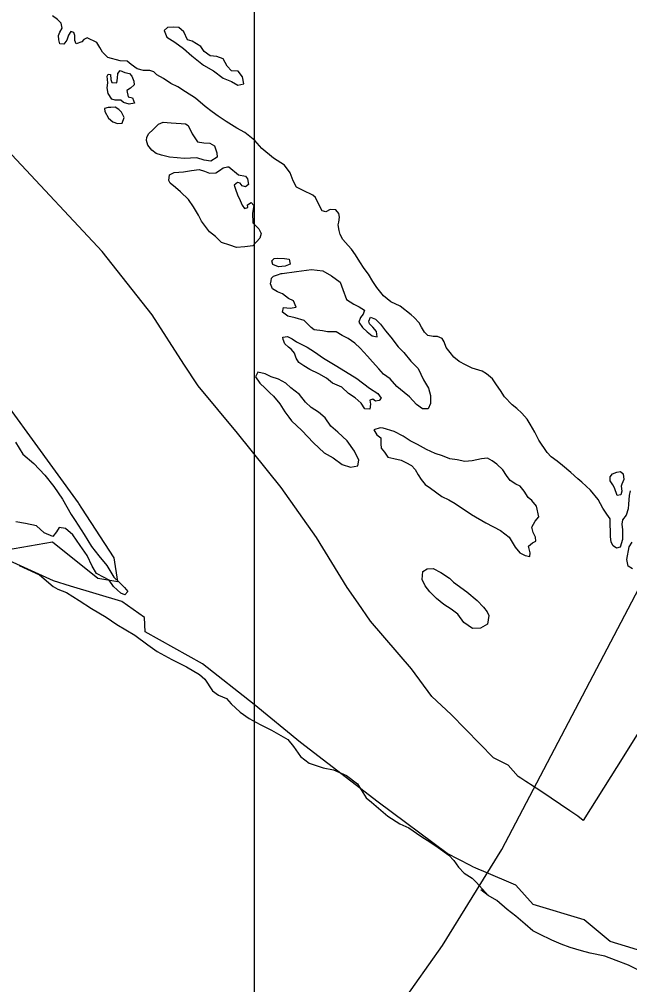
# Model space of a CAD drawing. Extents: x 1127717 to 1741049, y 2026793 to 2244711.
# Drawn here: x 1239404 to 1240409, y 2131785 to 2133375 of the extents above; entities that cross this region are included whole.
import ezdxf

# ---------------------------------------------------------------- set-up
doc = ezdxf.new("R2010")
doc.units = 0
for name, color, linetype in [('19', 7, 'Continuous'), ('30', 7, 'Continuous'), ('6', 7, 'Continuous'), ('9', 7, 'Continuous')]:
    doc.layers.add(name, color=color, linetype=linetype)

msp = doc.modelspace()

# ---------------------------------------------------------------- linework, layer by layer
at = {"layer": '19'}
msp.add_lwpolyline([(1238438.2, 2131343.1), (1238473.7, 2131342), (1238891.9, 2131339.9), (1238935.3, 2131341.5), (1238977.5, 2131351), (1239054.4, 2131371.8), (1239214, 2131415.7), (1239492.2, 2131491.8), (1239685.5, 2131543.5), (1239798.5, 2131578.7), (1239864.7, 2131606.8), (1239908.4, 2131635.9), (1239946.1, 2131665.3), (1239988.6, 2131702.9), (1240033.3, 2131754), (1240100.9, 2131849.7), (1240198.4, 2132007.8), (1240701.5, 2132966.5), (1240876.8, 2133295.1), (1241043.2, 2133617)], dxfattribs=at)
at = {"layer": '30'}
msp.add_line((1239791.2, 2119636.1), (1239791.2, 2151684.2), dxfattribs=at)
at = {"layer": '6'}
for points in [[(1240428.1, 2132208.5), (1240399.2, 2132162.2), (1240332.4, 2132055.5), (1240323.2, 2132062.5), (1240310.5, 2132071.2), (1240264.2, 2132102.8), (1240245.5, 2132114.9), (1240242.3, 2132117), (1240237.9, 2132119.8), (1240232.8, 2132123.2), (1240229.6, 2132125.2), (1240225.2, 2132128.1), (1240225.2, 2132128.1), (1240208.9, 2132146.8), (1240184.5, 2132158.8), (1240162, 2132181.9), (1240114.9, 2132229.8), (1240083.2, 2132259.8), (1240049.6, 2132305.4), (1239982, 2132383.6), (1239961.6, 2132413.2), (1239943.6, 2132439), (1239893.2, 2132521.4), (1239835.3, 2132603.6), (1239762.9, 2132693.6), (1239698.4, 2132771.1), (1239674.8, 2132806.8), (1239622.9, 2132888.3), (1239540.4, 2132992.6), (1239391.6, 2133151.5)], [(1240446.9, 2131835), (1240376.8, 2131856), (1240334, 2131891.9), (1240249.9, 2131917.2), (1240221.2, 2131948.8), (1240168.8, 2131971.3), (1240164.9, 2131973), (1240160.2, 2131975), (1240154.6, 2131977.4), (1240151.8, 2131978.7), (1240150.8, 2131979.1), (1240146.7, 2131981.2), (1240108.4, 2132001), (1239994.7, 2132085.7), (1239866.7, 2132183.9), (1239790.7, 2132246.6), (1239705.3, 2132313.6), (1239611, 2132366.4), (1239610.3, 2132389.6), (1239572.5, 2132416.2), (1239488.3, 2132441.5), (1239460.3, 2132450), (1239356.8, 2132496.7), (1239458.5, 2132514.3), (1239533.4, 2132454.8), (1239566.1, 2132449.3), (1239560, 2132488.1), (1239507, 2132570), (1239502.2, 2132577.4), (1239501.3, 2132578.5), (1239315.8, 2132833.5)]]:
    msp.add_lwpolyline(points, dxfattribs=at)
at = {"layer": '9'}
for points in [[(1239908.8, 2133057.8), (1239902.3, 2133059.7), (1239897, 2133070.1), (1239891.8, 2133081.5), (1239887.2, 2133085.4), (1239871, 2133093), (1239860.4, 2133098.3), (1239854.7, 2133108.6), (1239849.9, 2133122), (1239840.6, 2133134.8), (1239822.3, 2133146.4), (1239803, 2133162), (1239791.7, 2133175.2), (1239775.4, 2133188.4), (1239762.3, 2133195.6), (1239744.5, 2133206.7), (1239731.4, 2133215.4), (1239721.2, 2133222.6), (1239710, 2133231.4), (1239694.2, 2133245), (1239677.5, 2133255.6), (1239664.8, 2133263.4), (1239653.2, 2133269.1), (1239641.5, 2133277.3), (1239630.4, 2133283.6), (1239625.3, 2133288.5), (1239618.8, 2133290.8), (1239608.3, 2133290.6), (1239598.2, 2133293.3), (1239588.1, 2133300.6), (1239581.5, 2133305.9), (1239570, 2133306.7), (1239549.9, 2133312.2), (1239540.7, 2133321), (1239536.5, 2133328.4), (1239531.8, 2133336.8), (1239515.7, 2133344.4), (1239510.2, 2133341.8), (1239506.8, 2133337.7), (1239497.4, 2133334.5), (1239495.3, 2133339.9), (1239495.6, 2133348), (1239493.5, 2133352.9), (1239489, 2133354.8), (1239485.1, 2133348.7), (1239482.3, 2133340.6), (1239477, 2133334), (1239470.5, 2133334.3), (1239468.8, 2133341.3), (1239468.7, 2133348.3), (1239470.5, 2133353.9), (1239474.4, 2133360), (1239472.7, 2133368.4), (1239467, 2133374.3), (1239458.4, 2133380.6)], [(1239646.9, 2133345.5), (1239660.1, 2133337.3), (1239674.3, 2133326.7), (1239688.1, 2133314.5), (1239707.4, 2133299.4), (1239723.6, 2133289.8), (1239739.8, 2133278.1), (1239753.4, 2133272.5), (1239763.6, 2133266.2), (1239773.5, 2133268.4), (1239771.2, 2133279.9), (1239764.5, 2133289.2), (1239753.5, 2133290), (1239746.3, 2133297.8), (1239739.6, 2133309.7), (1239729, 2133313.4), (1239718, 2133314.7), (1239708.3, 2133322), (1239702.7, 2133329.8), (1239688.5, 2133339), (1239680.9, 2133341.3), (1239674.6, 2133354.2), (1239666.5, 2133361.5), (1239657.5, 2133361.8), (1239648, 2133361.1), (1239642.6, 2133356.5)], [(1239642.6, 2133356.5), (1239646.9, 2133345.5)], [(1239585.4, 2133285.5), (1239589, 2133281.1), (1239592.2, 2133273.1), (1239592.9, 2133266.7), (1239587, 2133261.5), (1239581.1, 2133257.4), (1239583.4, 2133247.4), (1239590.4, 2133245.6), (1239593.6, 2133236.6), (1239584.7, 2133234.9), (1239575.6, 2133237.7), (1239571, 2133241.6), (1239562, 2133241.9), (1239556, 2133243.2), (1239550.3, 2133252.6), (1239548.6, 2133262.1), (1239549.4, 2133270.1), (1239548.6, 2133281.1), (1239550, 2133284.7), (1239554, 2133283.8), (1239554.7, 2133275.8), (1239556.4, 2133270.8), (1239564.3, 2133270.5), (1239565.7, 2133278), (1239566, 2133285.5), (1239569.9, 2133290.6), (1239577.9, 2133287.3)], [(1239577.9, 2133287.3), (1239585.4, 2133285.5)], [(1239544.5, 2133222.9), (1239550.8, 2133212.1), (1239557.9, 2133206.2), (1239565.5, 2133203.4), (1239573.4, 2133203.6), (1239576.7, 2133213.2), (1239572, 2133222.1), (1239567.9, 2133226.5), (1239561.8, 2133230.4), (1239554.8, 2133229.7), (1239550.4, 2133229.6), (1239544.4, 2133228)], [(1239544.4, 2133228), (1239544.5, 2133222.9)], [(1239688.6, 2133186.3), (1239697.4, 2133173), (1239707.9, 2133171.7), (1239717.4, 2133171), (1239725.5, 2133166.7), (1239729.3, 2133155.2), (1239729.5, 2133147.7), (1239719.1, 2133141.5), (1239708.1, 2133142.7), (1239696.1, 2133146.9), (1239675.6, 2133145.4), (1239663.6, 2133146.7), (1239651.1, 2133147.9), (1239638.1, 2133151.1), (1239629, 2133153.9), (1239621.9, 2133159.2), (1239615.7, 2133167.6), (1239613.5, 2133175), (1239613.9, 2133181), (1239617.3, 2133186.6), (1239623.6, 2133192.8), (1239632.9, 2133202), (1239640.8, 2133205.2), (1239653.8, 2133204.5), (1239662.3, 2133203.7), (1239670.3, 2133203.4), (1239677.3, 2133202.6), (1239681.8, 2133200.2)], [(1239681.8, 2133200.2), (1239688.6, 2133186.3)], [(1239764.6, 2133118.5), (1239776.1, 2133116.3), (1239779.7, 2133111.9), (1239781.5, 2133102.9), (1239776.1, 2133098.8), (1239771, 2133100.6), (1239767.4, 2133105.1), (1239762.9, 2133106), (1239757.5, 2133101.8), (1239759.7, 2133094.9), (1239763.4, 2133085.9), (1239767.6, 2133076.5), (1239770.8, 2133068.6), (1239774.4, 2133063.2), (1239780.4, 2133064.8), (1239779.8, 2133069.3), (1239785.7, 2133073), (1239790.3, 2133068.1), (1239788.1, 2133055.5), (1239788.5, 2133039.5), (1239798.2, 2133029.7), (1239801.9, 2133022.3), (1239800, 2133014.7), (1239788.4, 2133001.9), (1239775.4, 2133000.1), (1239761.5, 2132998.8), (1239750.4, 2133003), (1239736.8, 2133007.2), (1239727.1, 2133017), (1239717, 2133024.8), (1239703.6, 2133042.5), (1239698.8, 2133052.4), (1239690.5, 2133066.2), (1239682.7, 2133078), (1239669.5, 2133090.7), (1239661.3, 2133098), (1239652.2, 2133104.8), (1239650.1, 2133109.3), (1239651.3, 2133118.8), (1239658.7, 2133122.5), (1239674.2, 2133123.9), (1239687.6, 2133125.7), (1239700, 2133127.5), (1239708.6, 2133124.7), (1239717.1, 2133121.4), (1239727.6, 2133122.1), (1239733.5, 2133125.8), (1239739.4, 2133130.4), (1239746.8, 2133132.1), (1239748.8, 2133131.7)], [(1239748.8, 2133131.7), (1239764.6, 2133118.5)], [(1240409.4, 2132598.6), (1240408.1, 2132590.5), (1240406.9, 2132576.5), (1240406.1, 2132568.5), (1240402.8, 2132558.4), (1240397, 2132550.7), (1240395.7, 2132543.2), (1240396.9, 2132534.2), (1240397.1, 2132527.7), (1240396.8, 2132518.2), (1240393.1, 2132505.6), (1240387.2, 2132503.9), (1240381.6, 2132507.8), (1240378.5, 2132513.7), (1240377.2, 2132523.2), (1240377.1, 2132529.2), (1240376.7, 2132545.2), (1240376.5, 2132552.2), (1240371.4, 2132560.1), (1240364.6, 2132570), (1240356.8, 2132584.3), (1240344.5, 2132599.5), (1240330.2, 2132612.7), (1240323.6, 2132618.1), (1240311.8, 2132628.8), (1240298.1, 2132640), (1240289.4, 2132647.3), (1240279.8, 2132654.1), (1240273.1, 2132661.4), (1240259.2, 2132681.6), (1240252.8, 2132695), (1240245, 2132708.3), (1240239.9, 2132716.2), (1240231.1, 2132726.5), (1240223, 2132733.8), (1240215.3, 2132740.2), (1240202.5, 2132753.4), (1240196.3, 2132763.8), (1240189.6, 2132773.1), (1240182.9, 2132783), (1240173.2, 2132791.2), (1240166.1, 2132795.6), (1240149.5, 2132800.2), (1240138.4, 2132805.9), (1240128.3, 2132811.2), (1240119.1, 2132818.5), (1240113, 2132826.4), (1240106.8, 2132834.2), (1240103.1, 2132843.7), (1240099.9, 2132849.1), (1240092.4, 2132852.4), (1240085.4, 2132852.7), (1240076.4, 2132854), (1240071.2, 2132859.9), (1240066.1, 2132867.8), (1240062.4, 2132875.2), (1240054.2, 2132883.6), (1240049.1, 2132888.4), (1240030.8, 2132902.5), (1240015.6, 2132909.7), (1240003.4, 2132919.4), (1239992.6, 2132933.2), (1239985.9, 2132943), (1239978.6, 2132954.9), (1239971.9, 2132964.7), (1239964.7, 2132975.6), (1239957.4, 2132986.9), (1239950.7, 2132996.3), (1239945.6, 2133002.1), (1239936.3, 2133012.4), (1239932.1, 2133020.3), (1239930.5, 2133027.3), (1239928.8, 2133036.3), (1239930.2, 2133040.8), (1239931, 2133048.9), (1239929.8, 2133055.3), (1239925.2, 2133061.2), (1239915.7, 2133061.5), (1239908.8, 2133057.8)], [(1239840.3, 2132981.1), (1239848.3, 2132979.8), (1239850, 2132971.8), (1239841.6, 2132968.6), (1239830.6, 2132967.4), (1239821.5, 2132971.2), (1239819.4, 2132977.1), (1239823.3, 2132981.2), (1239829.3, 2132981.4)], [(1239829.3, 2132981.4), (1239840.3, 2132981.1)], [(1239836.9, 2132956.5), (1239860.2, 2132959.6), (1239885.1, 2132962.7), (1239903.6, 2132960.6), (1239917.8, 2132952.4), (1239932, 2132942.2), (1239936.8, 2132929.8), (1239942.7, 2132913.5), (1239954.9, 2132905.7), (1239963.4, 2132901.4), (1239972.1, 2132896.1), (1239970.2, 2132889.1), (1239965.4, 2132883.9), (1239963.1, 2132875.9), (1239968.7, 2132867.5), (1239976.4, 2132860.2), (1239984.6, 2132853.4), (1239993.1, 2132852.1), (1239991.9, 2132861), (1239985.7, 2132867.9), (1239980.6, 2132873.3), (1239979.5, 2132877.8), (1239982.3, 2132884.3), (1239990.4, 2132881), (1239998.6, 2132872.7), (1240006.8, 2132861.9), (1240015.5, 2132851.6), (1240027.4, 2132835.4), (1240037.1, 2132826.1), (1240048.4, 2132811.8), (1240060.7, 2132799.6), (1240069.6, 2132781.3), (1240077.4, 2132767.4), (1240080.7, 2132755.5), (1240081, 2132742), (1240076.8, 2132733.4), (1240067.8, 2132733.2), (1240057.6, 2132740.4), (1240046.3, 2132753.2), (1240037.7, 2132760.5), (1240025.5, 2132770.2), (1240014.7, 2132783), (1240003.5, 2132790.7), (1239995.8, 2132799.1), (1239985.6, 2132810.8), (1239977.4, 2132820.1), (1239965.1, 2132833.4), (1239956.4, 2132841.7), (1239945.2, 2132849.4), (1239935.6, 2132854.2), (1239925.5, 2132860), (1239911.5, 2132860.1), (1239903, 2132861.9), (1239889.5, 2132863.6), (1239884.4, 2132867.5), (1239872.7, 2132878.7), (1239858.1, 2132883.4), (1239846, 2132886.1), (1239837.4, 2132892.4), (1239838.7, 2132900), (1239849.7, 2132899.2), (1239859.7, 2132901), (1239855.4, 2132911.4), (1239847.3, 2132915.2), (1239837.2, 2132923), (1239829.1, 2132925.8), (1239820.5, 2132931.1), (1239817.3, 2132939), (1239818.7, 2132944.1), (1239819.1, 2132948.6), (1239822.5, 2132951.7), (1239828.9, 2132953.8), (1239834.9, 2132956)], [(1239834.9, 2132956), (1239836.9, 2132956.5)], [(1239926.4, 2132803.9), (1239959.8, 2132783.2), (1239980.6, 2132767.7), (1239994.3, 2132758.5), (1239999.5, 2132751.1), (1239996.6, 2132747), (1239990.6, 2132745.9), (1239986.1, 2132749.3), (1239981.1, 2132747.6), (1239982.3, 2132741.2), (1239980.9, 2132733.1), (1239972.5, 2132733.4), (1239966.7, 2132742.8), (1239956.6, 2132751.6), (1239945.9, 2132758.8), (1239934.7, 2132769.1), (1239919.5, 2132775.7), (1239909.4, 2132784), (1239897.2, 2132791.2), (1239882.1, 2132798.4), (1239872.4, 2132804.1), (1239864.3, 2132809.5), (1239859.7, 2132816.9), (1239857, 2132824.8), (1239852.3, 2132831.2), (1239847.3, 2132835.1), (1239841.1, 2132840.4), (1239838.5, 2132847.4), (1239837.9, 2132851.4), (1239845.3, 2132852.6), (1239852.9, 2132848.7), (1239860.5, 2132843.9), (1239877.7, 2132834.8), (1239889.9, 2132827.1), (1239904.6, 2132816.9)], [(1239904.6, 2132816.9), (1239926.4, 2132803.9)], [(1239852.2, 2132713.5), (1239869, 2132697.9), (1239888, 2132677.3), (1239905.8, 2132661.2), (1239920.5, 2132652.6), (1239935.7, 2132641.9), (1239949.3, 2132637.2), (1239961.2, 2132639.5), (1239963, 2132648.6), (1239955.7, 2132663.9), (1239943.8, 2132680.7), (1239928.5, 2132694.8), (1239916.8, 2132704.6), (1239907.4, 2132718.4), (1239896.7, 2132728.1), (1239884.6, 2132735.8), (1239874.9, 2132744.6), (1239865.1, 2132756.9), (1239850.9, 2132768.1), (1239842.7, 2132775.9), (1239830.6, 2132782.1), (1239818.5, 2132786.3), (1239808.9, 2132791.1), (1239796.8, 2132793.8), (1239792.5, 2132786.2), (1239799.8, 2132775.9), (1239808.9, 2132767.6), (1239816.1, 2132759.7), (1239822.2, 2132754.4), (1239833, 2132741.6), (1239840.8, 2132728.3), (1239847.5, 2132719.9)], [(1239847.5, 2132719.9), (1239852.2, 2132713.5)], [(1240148.3, 2132559.3), (1240172.1, 2132545.4), (1240196.3, 2132532.9), (1240210.6, 2132521.8), (1240220, 2132505.5), (1240228.2, 2132496.1), (1240236.8, 2132491.8), (1240244.3, 2132490), (1240245.1, 2132496), (1240242.4, 2132507.5), (1240248.7, 2132512.6), (1240254.2, 2132515.3), (1240254, 2132522.3), (1240249.8, 2132529.7), (1240247.6, 2132538.7), (1240253.4, 2132548.3), (1240259.2, 2132555.5), (1240255.3, 2132572.9), (1240247.6, 2132582.2), (1240241.9, 2132587.6), (1240235.2, 2132597.9), (1240228.5, 2132606.3), (1240221.5, 2132609.6), (1240212.3, 2132615.4), (1240206.1, 2132623.8), (1240199.9, 2132633.2), (1240190.2, 2132642.4), (1240182.6, 2132647.8), (1240174.5, 2132652.1), (1240164.6, 2132651.3), (1240149.2, 2132648), (1240137.2, 2132646.7), (1240124.7, 2132649.4), (1240112.7, 2132651.1), (1240100.6, 2132655.8), (1240088.5, 2132659.6), (1240074.4, 2132666.2), (1240059.2, 2132674.9), (1240047.6, 2132680.6), (1240035.9, 2132688.4), (1240021.3, 2132696), (1240003.2, 2132701.6), (1239998.2, 2132702), (1239987.8, 2132698.7), (1239992.4, 2132690.8), (1239999.1, 2132685.5), (1239999.3, 2132675.5), (1239999.5, 2132668.5), (1240005.1, 2132662.1), (1240010.8, 2132653.7), (1240020.3, 2132651.4), (1240032.4, 2132648.7), (1240040.5, 2132644.9), (1240049.5, 2132640.1), (1240055.7, 2132633.7), (1240060.4, 2132624.8), (1240065.6, 2132617), (1240072.3, 2132608.6), (1240080.9, 2132602.8), (1240099.7, 2132589.2), (1240110.8, 2132583.5), (1240121.4, 2132577.7)], [(1239397.4, 2132678.7), (1239409.8, 2132659), (1239428.1, 2132643.4), (1239446.1, 2132624.3), (1239460.5, 2132605.6), (1239475, 2132584.9), (1239489.1, 2132559.2), (1239495.8, 2132549.4), (1239510.8, 2132526.2), (1239522.8, 2132506.5), (1239534.6, 2132491.2), (1239547.9, 2132475.5), (1239559.4, 2132456.3), (1239568.6, 2132448), (1239577.3, 2132439.2), (1239582.4, 2132432.8), (1239577.6, 2132427.1), (1239571, 2132430), (1239558.8, 2132440.7), (1239552, 2132451.1), (1239543.9, 2132455.4), (1239530.8, 2132462.1), (1239524, 2132474.4), (1239515.6, 2132491.8), (1239504.2, 2132508.5), (1239492.3, 2132525.8), (1239480.1, 2132536.5), (1239469.6, 2132538.2), (1239465.3, 2132530.6), (1239459, 2132523), (1239444.9, 2132529.1), (1239432.1, 2132540.9), (1239414, 2132544.4), (1239398, 2132547.1)], [(1240399.4, 2132616.9), (1240396.1, 2132609.3), (1240394.7, 2132606.2), (1240395.9, 2132597.7), (1240394.1, 2132591.7), (1240388.1, 2132590.6), (1240383.8, 2132603.5), (1240381.2, 2132608.4), (1240376.5, 2132614.8), (1240376.9, 2132621.3), (1240380.3, 2132626.4), (1240387.7, 2132629.1), (1240393.6, 2132630.2), (1240398.2, 2132626.3)], [(1240398.2, 2132626.3), (1240399.4, 2132616.9)], [(1240121.4, 2132577.7), (1240148.3, 2132559.3)], [(1240413.4, 2132470), (1240406.3, 2132474.3), (1240404.1, 2132485.3), (1240408.1, 2132505.9), (1240412.9, 2132514)], [(1239403.7, 2132475.6), (1239437, 2132459.9), (1239459.4, 2132440.9), (1239467.5, 2132436.6), (1239481.6, 2132430.9), (1239502.4, 2132417.9), (1239522.7, 2132404.8), (1239547, 2132390.4), (1239564.3, 2132378.3), (1239594.1, 2132360.9), (1239615.5, 2132344.9), (1239630.7, 2132333.8), (1239655, 2132320.8), (1239679.2, 2132308.4), (1239700.5, 2132295.9), (1239709.1, 2132288.1), (1239722.1, 2132268.8), (1239731.7, 2132262.1), (1239745.3, 2132256.4), (1239752.5, 2132247.5), (1239767.3, 2132233.9), (1239782.6, 2132223.2), (1239800.3, 2132213.6), (1239818.9, 2132204.1), (1239845.8, 2132188.7), (1239855.5, 2132177.4), (1239866.9, 2132161.1), (1239881.1, 2132150), (1239904.3, 2132142), (1239921.3, 2132138.9), (1239942.5, 2132129.4), (1239960.8, 2132115.8), (1239963.9, 2132110.4), (1239974.8, 2132092.6), (1239983.5, 2132085.8), (1240010.5, 2132062.4), (1240030.2, 2132049.8), (1240045.4, 2132043.2), (1240065.2, 2132029.6), (1240081.4, 2132019.5), (1240093.6, 2132010.8), (1240111.3, 2131998.2), (1240119.5, 2131989.4), (1240126.8, 2131978.5), (1240136.5, 2131968.7), (1240149.7, 2131960.5), (1240156.8, 2131953.2), (1240175.8, 2131932.1)], [(1240140.9, 2132432), (1240157.7, 2132417.9), (1240167.9, 2132406.6), (1240174.1, 2132399.2), (1240176.7, 2132392.8), (1240174.6, 2132378.7), (1240163.3, 2132372.4), (1240149.8, 2132371.6), (1240135.6, 2132381.8), (1240125.8, 2132395.1), (1240115.1, 2132403.3), (1240102.9, 2132411.1), (1240090.7, 2132421.3), (1240080, 2132432), (1240072.3, 2132441.9), (1240067, 2132452.3), (1240068.2, 2132465.8), (1240075.6, 2132470), (1240085.1, 2132470.2), (1240097.7, 2132464), (1240111.9, 2132454.8), (1240119, 2132448)], [(1240119, 2132448), (1240140.9, 2132432)], [(1240422.3, 2131809.8), (1240407.1, 2131817.4), (1240386.5, 2131825), (1240367.8, 2131832), (1240343.8, 2131837), (1240329.2, 2131841.1), (1240310.6, 2131846.2), (1240296, 2131851.9), (1240280.4, 2131858.5), (1240260.2, 2131868.5), (1240249.1, 2131873.8), (1240236.8, 2131885), (1240221.5, 2131898.2), (1240207.3, 2131908.8), (1240190, 2131924), (1240175.8, 2131932.1), (1240163.6, 2131941.4)]]:
    msp.add_lwpolyline(points, dxfattribs=at)

doc.saveas('drawing.dxf')
